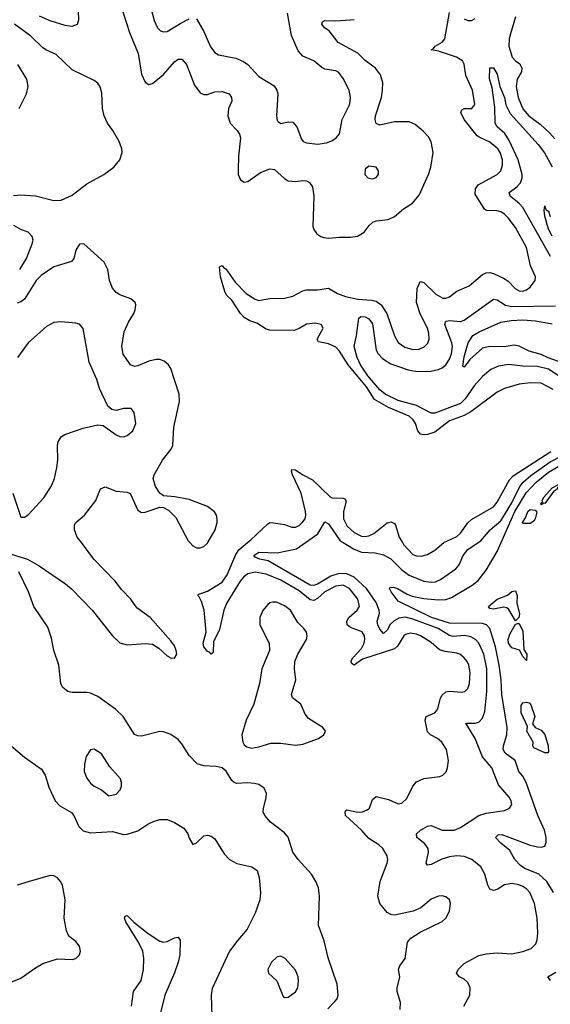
# Model space of a CAD drawing. Header units: inches. Extents: x 1771504 to 1971212, y 471788 to 643615.
# Tile 286 of 587: x 1822444 to 1825340, y 617479 to 622854. Entities that reach past the tile are written whole.
import ezdxf

# ---------------------------------------------------------------- set-up
doc = ezdxf.new("R2010")
doc.units = ezdxf.units.IN
doc.header["$MEASUREMENT"] = 0
doc.layers.add('B8621', color=7, linetype='Continuous')
doc.layers.add('B8622', color=7, linetype='Continuous')

msp = doc.modelspace()

# ---------------------------------------------------------------- linework, layer by layer
at = {"layer": 'B8621', "color": 5}
for points, elevation in [([(1822349.8, 619950.2), (1822487.4, 619910), (1822550, 619873.5), (1822694, 619774), (1822726.5, 619746.5), (1822840.6, 619630), (1822950.2, 619490), (1822990, 619452.8), (1823030, 619441.3), (1823129.2, 619449.2), (1823170, 619444.9), (1823203.5, 619423.5), (1823250, 619382), (1823270, 619370.4), (1823290, 619368.4), (1823301.6, 619390), (1823298.5, 619410), (1823290, 619435.6), (1823270, 619464.2), (1823156.8, 619590), (1823084, 619644), (1823050.8, 619690), (1823001.6, 619741.6), (1822966.3, 619790), (1822848.6, 619910), (1822781.2, 620000)], 420), ([(1823372.9, 620000), (1823390, 619981.5), (1823410, 619971.5), (1823430, 619970.2), (1823450, 619977.7), (1823470, 619996.5), (1823472, 620000)], 420), ([(1824521.2, 617450), (1824522.5, 617490), (1824504.2, 617550), (1824503.9, 617570), (1824518, 617630), (1824512, 617670), (1824519.8, 617690), (1824547.9, 617730), (1824561.3, 617818.7), (1824578.8, 617841.2), (1824630, 617873.4), (1824750, 617930.5), (1824769.5, 617950), (1824780.7, 617970), (1824789.5, 617990), (1824795.1, 618030), (1824789.2, 618050), (1824770, 618066), (1824750, 618071.6), (1824730, 618069.6), (1824690, 618052.6), (1824633.4, 618006.6), (1824592, 617988), (1824490, 617966), (1824469.1, 617969.1), (1824450, 617981.3), (1824409.2, 618029.2), (1824398.8, 618070), (1824411.8, 618150), (1824449.8, 618250), (1824453.1, 618270), (1824449.8, 618290), (1824425.3, 618330), (1824403.5, 618350), (1824350, 618384.8), (1824309.1, 618430), (1824222.4, 618510), (1824220.4, 618530), (1824230, 618540.3), (1824290, 618527.4), (1824315.1, 618530), (1824339.9, 618540.1), (1824352.9, 618550), (1824370, 618596.4), (1824390, 618612.8), (1824456.9, 618596.9), (1824510, 618574.3), (1824530, 618576.5), (1824557.6, 618602.4), (1824590.4, 618669.6), (1824610, 618693), (1824650, 618711), (1824736.4, 618723.6), (1824752.7, 618730), (1824771.3, 618748.7), (1824779.6, 618770), (1824784, 618810), (1824773.1, 618870), (1824748.5, 618910), (1824725.1, 618930), (1824686, 618950), (1824670, 618967.1), (1824656.5, 619030), (1824663.5, 619050), (1824709.2, 619070.7), (1824719.2, 619080.8), (1824726.5, 619093.5), (1824740.8, 619150), (1824750, 619166.9), (1824770, 619185.6), (1824790, 619189.3), (1824856.5, 619183.5), (1824872.9, 619187.1), (1824890, 619203.1), (1824899.5, 619230), (1824903.6, 619290), (1824895.5, 619330), (1824885.5, 619350), (1824870, 619370.8), (1824846.6, 619390), (1824830, 619397), (1824765.6, 619405.6), (1824734.9, 619414.9), (1824690, 619454.3), (1824631.8, 619490), (1824610, 619500.7), (1824574.4, 619505.6), (1824550, 619497.7), (1824541, 619490), (1824505.6, 619434.4), (1824490, 619419), (1824316, 619364), (1824270, 619331.1), (1824258.2, 619338.2), (1824251.1, 619350), (1824262.9, 619370), (1824310, 619420.7), (1824324.5, 619450), (1824328.7, 619470), (1824326.7, 619490), (1824312.6, 619512.6), (1824250, 619536.6), (1824231.9, 619550), (1824229.1, 619570), (1824240.4, 619590), (1824286.6, 619630), (1824299.6, 619650), (1824289.9, 619690), (1824243.4, 619750), (1824210, 619767.4), (1824170, 619762.5), (1824109.4, 619730.6), (1824070, 619694.5), (1824050, 619683.3), (1824030, 619687.7), (1823970, 619737.1), (1823870, 619795.2), (1823790, 619827.8), (1823730, 619837.5), (1823690, 619828.9), (1823667.8, 619812.2), (1823648, 619790), (1823575, 619670), (1823558.3, 619630), (1823534.1, 619525.9), (1823502.3, 619457.7), (1823501, 619399), (1823490.2, 619389.8), (1823481.1, 619401.1), (1823470, 619405.3), (1823449.6, 619430), (1823446.4, 619450), (1823461.1, 619510), (1823451.3, 619630), (1823437.3, 619677.3), (1823423.8, 619703.8), (1823416.2, 619710), (1823421.5, 619718.6), (1823470, 619735), (1823550, 619784.1), (1823575.8, 619824.2), (1823624.6, 619935.4), (1823640, 619960), (1823688.1, 620000)], 380), ([(1824867.6, 617470), (1824901.1, 617530), (1824903.1, 617570), (1824890, 617598.7), (1824870, 617616.9), (1824843.7, 617630), (1824827.6, 617650), (1824838, 617670), (1824870, 617702.6), (1824950, 617744.9), (1824990, 617755.6), (1825050, 617759.6), (1825130, 617755.2), (1825190, 617766.7), (1825235.3, 617784.7), (1825261, 617810), (1825268.9, 617831.1), (1825272.6, 617867.4), (1825267.5, 617950), (1825254.1, 618030), (1825228.8, 618088.8), (1825210, 618108.8), (1825190, 618121.5), (1825169.2, 618130.8), (1825130, 618138.5), (1825090, 618131.6), (1825050, 618106.8), (1825030, 618101.4), (1825010, 618108.4), (1824998.9, 618130), (1824982.5, 618190), (1824960.9, 618230), (1824912.6, 618270), (1824870, 618286), (1824830, 618289.3), (1824790, 618284.4), (1824748.1, 618271.9), (1824690, 618241.8), (1824670, 618239.6), (1824662, 618250), (1824675, 618310), (1824674.2, 618330), (1824656, 618356), (1824611.3, 618390), (1824609.6, 618410), (1824631.5, 618430), (1824670, 618452.6), (1824690, 618454.9), (1824750, 618429.4), (1824814.5, 618430), (1824850, 618443.9), (1824950, 618510.2), (1824990, 618522.8), (1825090, 618536.5), (1825118, 618550), (1825129.6, 618570), (1825126.3, 618590), (1825115.8, 618610), (1825057, 618677), (1825021.4, 618770), (1824970.3, 618830.3), (1824929.9, 618930), (1824885.3, 619005.3), (1824877.2, 619010), (1824886.2, 619013.8), (1824930, 619013.5), (1824950, 619020.2), (1824970, 619041.1), (1824982.5, 619077.5), (1824992.8, 619187.2), (1824993.9, 619310), (1824978, 619390), (1824950, 619449.8), (1824931.4, 619471.4), (1824905.7, 619485.7), (1824872.2, 619492.2), (1824810, 619486.9), (1824790, 619492.1), (1824727.7, 619530), (1824590, 619582.4), (1824550, 619591.8), (1824513.5, 619586.5), (1824487.8, 619572.2), (1824466.6, 619553.4), (1824450, 619521.7), (1824430, 619502.7), (1824410, 619526.9), (1824398.7, 619550), (1824395, 619570), (1824407.5, 619612.5), (1824405.6, 619630), (1824390, 619672.5), (1824336.2, 619750), (1824270, 619811.8), (1824230, 619828.3), (1824188.6, 619831.4), (1824143.1, 619816.9), (1824070, 619773.6), (1824050, 619766), (1824030, 619767.6), (1823800.4, 619900.3), (1823754, 619910), (1823730, 619920.7), (1823722.4, 619930), (1823750, 619946.7), (1823850, 619944.6), (1823954.3, 619965.7), (1824003.7, 620000)], 360), ([(1824209.7, 620000), (1824265.3, 619965.3), (1824310, 619946.6), (1824384.1, 619944.1), (1824430, 619933.7), (1824470, 619910.8), (1824530, 619851.3), (1824570, 619821.8), (1824650, 619789.6), (1824690, 619783.3), (1824714.1, 619785.9), (1824741.7, 619798.3), (1824824.2, 619855.8), (1824842, 619878), (1824863.9, 619930), (1824890, 619962.2), (1824946.4, 620000)], 360), ([(1825358, 618090), (1825321.1, 618150), (1825276.8, 618190), (1825200.9, 618220.9), (1825176.9, 618236.8), (1825146.2, 618270), (1825118.3, 618318.3), (1825070, 618358.3), (1825041.6, 618390), (1825055.1, 618404.9), (1825074.7, 618405.3), (1825230, 618348.4), (1825270, 618339.4), (1825290, 618337.8), (1825310, 618343.1), (1825317.9, 618362.1), (1825318.2, 618390), (1825308.5, 618430), (1825272.1, 618510), (1825208.3, 618690), (1825190, 618724.5), (1825169.2, 618750), (1825147.7, 618810), (1825094.4, 618850), (1825083.4, 618870), (1825085, 618890), (1825103.4, 618950), (1825104, 618990), (1825075.2, 619170), (1825072.2, 619250), (1825061.4, 619330), (1825041.5, 619430), (1825010.4, 619530), (1824992.6, 619550), (1824970, 619557.8), (1824790, 619559.4), (1824691.3, 619590), (1824510, 619679.8), (1824471.2, 619730), (1824462.4, 619750), (1824464.6, 619755.4), (1824483.1, 619756.9), (1824505.5, 619750), (1824558.1, 619718.1), (1824586.6, 619706.6), (1824650, 619693.8), (1824730, 619686.5), (1824770, 619689.6), (1824800.2, 619699.8), (1824913.6, 619766.4), (1824947, 619793), (1824990.9, 619849.1), (1825050, 619951), (1825071.7, 620000)], 340), ([(1824532.6, 620000), (1824538.4, 619990), (1824590, 619934.7), (1824610, 619926.7), (1824635.3, 619924.7), (1824670, 619933.8), (1824710, 619959.1), (1824758.4, 620000)], 380), ([(1824125.5, 617454.5), (1824164.9, 617495.1), (1824176, 617510), (1824182.4, 617530), (1824176.1, 617590), (1824127.7, 617732.3), (1824105.8, 617825.8), (1824075.9, 617910), (1824081.4, 618070), (1824075.2, 618115.2), (1824061.3, 618150), (1824037.4, 618190), (1823964.7, 618270), (1823935.1, 618310), (1823910, 618391.5), (1823890, 618415.1), (1823812.9, 618472.9), (1823781.3, 618510), (1823772.8, 618530), (1823774, 618550), (1823790, 618606), (1823791, 618630), (1823778.8, 618658.8), (1823750, 618678.4), (1823725.4, 618685.4), (1823690, 618688.5), (1823630, 618685.4), (1823614, 618690), (1823601.8, 618701.8), (1823571.8, 618751.8), (1823549.8, 618769.8), (1823517.4, 618777.4), (1823450, 618780.2), (1823412.4, 618792.4), (1823370, 618837.2), (1823330, 618901.4), (1823310, 618925.3), (1823270, 618951.9), (1823230, 618965.8), (1823210, 618967.6), (1823110, 618943.5), (1823090, 618944.4), (1823071.4, 618951.4), (1823009.9, 619050), (1822966.9, 619090), (1822870, 619159.3), (1822830, 619178.1), (1822810, 619181.6), (1822730, 619180.7), (1822706.9, 619186.9), (1822690, 619198.7), (1822677.6, 619210), (1822668.3, 619230), (1822658.3, 619330), (1822630.8, 619410), (1822618.1, 619478.1), (1822597.7, 619537.7), (1822522, 619650), (1822492, 619730), (1822440, 619840)], 420), ([(1822361.2, 618921.2), (1822470, 618829.2), (1822563.4, 618763.4), (1822584, 618730), (1822603.8, 618663.8), (1822638, 618590), (1822662.9, 618562.9), (1822727.1, 618527.1), (1822740.2, 618510), (1822766.3, 618450), (1822790, 618425.5), (1822830, 618415.3), (1822950, 618421.8), (1823010, 618406.9), (1823030, 618407.9), (1823090, 618427.1), (1823150, 618466.5), (1823180.5, 618479.5), (1823210, 618487.7), (1823250, 618487.7), (1823290, 618471.5), (1823340.6, 618440.6), (1823362.6, 618410), (1823370, 618386), (1823390, 618351), (1823410, 618360.5), (1823450, 618398.4), (1823470, 618403.1), (1823490, 618397), (1823510, 618382), (1823560.5, 618300.5), (1823590, 618270.2), (1823630, 618247.3), (1823710.6, 618230), (1823739.5, 618210), (1823751.9, 618171.9), (1823759.3, 618090), (1823754.5, 618050), (1823730, 617977.6), (1823686.5, 617890), (1823634, 617830), (1823589.4, 617770), (1823494.6, 617565.4), (1823488.6, 617530), (1823493.7, 617413.7)], 420), ([(1822356.4, 617583.6), (1822450, 617621.7), (1822530, 617678.5), (1822570, 617701.5), (1822650, 617726.7), (1822730, 617724.6), (1822750, 617728.8), (1822770.8, 617749.2), (1822775.4, 617770), (1822770, 617796), (1822750, 617822.4), (1822711.7, 617851.7), (1822699.8, 617879.8), (1822687.9, 617950), (1822692.8, 618050), (1822677.4, 618130), (1822667.4, 618150), (1822650, 618169.7), (1822630, 618180.9), (1822610, 618183.1), (1822490, 618148.6), (1822430, 618129)], 420), ([(1823054.5, 617470), (1823064.9, 617550), (1823107.7, 617610), (1823120.8, 617670), (1823121.7, 617730), (1823117, 617770), (1823095.1, 617815.1), (1823023.5, 617930), (1823016.3, 617950), (1823020.1, 617959.9), (1823030, 617963.7), (1823067.2, 617927.2), (1823146.1, 617866.1), (1823210, 617823.5), (1823230, 617819.1), (1823250, 617822.7), (1823290, 617841.8), (1823310, 617844.9), (1823320.9, 617830), (1823318.1, 617750), (1823310.1, 617710.1), (1823290, 617651.4), (1823236.4, 617530), (1823192.4, 617350)], 380), ([(1825342, 617610), (1825327, 617630), (1825370, 617653.8)], 340)]:
    msp.add_lwpolyline(points, dxfattribs=dict(at, elevation=elevation))
for points, elevation in [([(1825150, 619572.7), (1825114.5, 619634.5), (1825103.5, 619643.5), (1825086.7, 619646.7), (1825030, 619636.9), (1825010, 619640.7), (1825002.4, 619650), (1825050, 619690.2), (1825106.8, 619713.2), (1825130, 619733.4), (1825150, 619736.5), (1825159.2, 619710), (1825156.8, 619670), (1825172.4, 619610), (1825168.6, 619591.4)], 320), ([(1823825.3, 619674.7), (1823809.6, 619670.4), (1823798.5, 619661.5), (1823770.7, 619629.3), (1823754.3, 619590), (1823754.7, 619550), (1823805.4, 619450), (1823807.6, 619410), (1823766.6, 619310), (1823752.5, 619230), (1823721.6, 619118.4), (1823680.2, 619030), (1823657.4, 618950), (1823662.9, 618910), (1823670, 618895.8), (1823684, 618884), (1823710, 618877.6), (1823750, 618884.5), (1823815.2, 618904.8), (1823870, 618904), (1823950, 618893.5), (1823990, 618899), (1824074.5, 618930), (1824104.5, 618950), (1824112.7, 618970), (1824098.4, 618990), (1824019.7, 619039.7), (1824002.4, 619062.4), (1823978.3, 619118.3), (1823932.7, 619152.7), (1823928.3, 619170), (1823952.2, 619250), (1823944.8, 619310), (1823946.5, 619350), (1823961.5, 619390), (1824009.8, 619470), (1824012.5, 619490), (1824008.7, 619510), (1823995.8, 619530), (1823962.9, 619562.9), (1823922, 619630), (1823890, 619654.5), (1823846.2, 619673.8)], 420), ([(1825210, 619355.3), (1825190, 619377.2), (1825171.6, 619411.6), (1825130, 619426), (1825111.6, 619450), (1825110.7, 619470), (1825120, 619500), (1825150, 619554), (1825162, 619558), (1825170, 619557.3), (1825190, 619516.3), (1825196.5, 619416.5), (1825212.2, 619390)], 320), ([(1825310, 618851.8), (1825250, 618879.5), (1825245.3, 618890), (1825246.9, 618910), (1825212.3, 618970), (1825215.3, 618995.3), (1825181.2, 619070), (1825181.1, 619110), (1825190, 619125.7), (1825210, 619128.4), (1825224.4, 619124.4), (1825234.7, 619114.7), (1825256.3, 619050), (1825242, 619010), (1825257.3, 618990), (1825290, 618976.5), (1825310, 618952), (1825329, 618890), (1825330, 618858), (1825327.1, 618852.9)], 320), ([(1822850, 618871.8), (1822830, 618869), (1822807.2, 618832.8), (1822798, 618790), (1822796, 618750), (1822810, 618713.4), (1822830, 618686.4), (1822850, 618670.4), (1822890.4, 618650.4), (1822930, 618618), (1822970, 618626.7), (1822993.3, 618650), (1822999.6, 618670), (1823000.7, 618690), (1822995.1, 618710), (1822936.4, 618776.4), (1822890, 618847.3)], 440), ([(1823870, 617742), (1823850, 617737.6), (1823818, 617710), (1823799.1, 617670), (1823802, 617650), (1823847.3, 617607.3), (1823882.7, 617522.7), (1823890, 617515.8), (1823910, 617518.3), (1823950, 617547.7), (1823961.5, 617570), (1823966.3, 617606.3), (1823964.2, 617630), (1823950, 617665.2), (1823892.7, 617730)], 440)]:
    msp.add_lwpolyline(points, close=True, dxfattribs=dict(at, elevation=elevation))
at = {"layer": 'B8622', "color": 5}
for points, elevation in [([(1822978, 622990), (1823043.9, 622783.9), (1823090.1, 622670), (1823110, 622557.3), (1823130, 622512.4), (1823150, 622500.3), (1823170, 622505.7), (1823230, 622555.2), (1823290, 622624.4), (1823310, 622638.6), (1823330, 622638.9), (1823353.9, 622610), (1823397.5, 622497.5), (1823430, 622455.8), (1823450, 622446.4), (1823470, 622446.7), (1823510, 622460.7), (1823550, 622461.5), (1823587.2, 622450), (1823600.7, 622430), (1823601.8, 622410), (1823584.3, 622370), (1823579.8, 622330), (1823593.8, 622290), (1823631, 622250), (1823643.7, 622230), (1823648.9, 622210), (1823638.2, 622110), (1823636.1, 622036.1), (1823637, 622010), (1823650, 621980.7), (1823670, 621967.3), (1823690, 621970.6), (1823759.1, 622020.9), (1823810, 622039.7), (1823835.5, 622035.5), (1823890, 621986.7), (1823910, 621975.3), (1823950, 621971.7), (1823990, 621976.9), (1824010, 621974.6), (1824025.3, 621965.3), (1824041.6, 621941.6), (1824049.3, 621890), (1824044.7, 621724.7), (1824049.1, 621709.1), (1824065.5, 621685.5), (1824087.3, 621670), (1824104.9, 621664.9), (1824130, 621662), (1824190, 621667.7), (1824250, 621666.5), (1824287.4, 621672.6), (1824324.9, 621695.1), (1824350.8, 621730), (1824371.1, 621748.9), (1824390, 621756.8), (1824455.9, 621764.1), (1824490, 621779.7), (1824538.5, 621821.5), (1824588.2, 621851.8), (1824624.1, 621895.9), (1824675, 622010), (1824688.2, 622050), (1824700.2, 622130), (1824690, 622187.3), (1824674.8, 622214.8), (1824646.1, 622246.1), (1824602, 622282), (1824570, 622296.8), (1824490, 622297), (1824410, 622278.9), (1824390, 622288.2), (1824384.1, 622310), (1824386.2, 622330), (1824418.8, 622430), (1824425.2, 622470), (1824425.5, 622510), (1824412.6, 622552.6), (1824385.7, 622590), (1824330, 622630.7), (1824290, 622671.3), (1824182.8, 622730), (1824132.6, 622792.6), (1824108.3, 622810), (1824093, 622830), (1824097.6, 622842.4), (1824109.8, 622850.2), (1824167.9, 622847.9), (1824247.2, 622852.8), (1824270, 622855.8)], 420), ([(1823142.2, 622990), (1823179.1, 622850), (1823196.5, 622810), (1823213.6, 622793.6), (1823230, 622787.6), (1823250, 622789.1), (1823324, 622836), (1823370, 622859.4)], 440), ([(1822550, 622874.7), (1822609.4, 622849.4), (1822690, 622824), (1822730, 622819.1), (1822760.7, 622830), (1822767.2, 622852.8), (1822763.9, 622950)], 420), ([(1823410, 622858.3), (1823450, 622790.4), (1823485.9, 622705.9), (1823510, 622674.6), (1823530, 622662.2), (1823623.5, 622643.6), (1823666.4, 622626.4), (1823689.5, 622609.5), (1823750, 622544.6), (1823833.3, 622493.3), (1823848, 622470), (1823852.7, 622450), (1823845.5, 622330), (1823850, 622304.7), (1823856.8, 622296.8), (1823870, 622287.3), (1823910, 622297.3), (1823934.2, 622294.2), (1823956.4, 622270), (1823982, 622202), (1823990.6, 622190), (1824010, 622181.5), (1824070, 622173.8), (1824118, 622182), (1824147, 622193), (1824171.4, 622208.6), (1824189.7, 622230.3), (1824204.4, 622310), (1824243.5, 622390), (1824248.4, 622410), (1824249.7, 622430.3), (1824242.3, 622470), (1824210, 622533.3), (1824185.6, 622565.6), (1824170, 622575.6), (1824110, 622584.2), (1824092.8, 622592.8), (1824050, 622628.7), (1823990, 622654.5), (1823963.8, 622683.8), (1823927.2, 622767.2), (1823905.3, 622890)], 440), ([(1825355.2, 620835.2), (1825290, 620870.9), (1825230, 620871.9), (1825170, 620864.6), (1825090, 620840.5), (1825050, 620821.6), (1824905.9, 620714.1), (1824870, 620694.3), (1824790, 620665), (1824710, 620602.3), (1824669.9, 620589.9), (1824650, 620587.7), (1824632.2, 620592.2), (1824616.5, 620610), (1824604.1, 620650), (1824592.2, 620670), (1824570.6, 620690), (1824457.1, 620737.1), (1824380.9, 620780.9), (1824337.1, 620850), (1824236.6, 620970), (1824190, 621043.9), (1824170, 621066.5), (1824130, 621085.2), (1824075.1, 621095.1), (1824067.7, 621110), (1824099.8, 621170), (1824089.6, 621190), (1824057, 621197), (1824010, 621192), (1823970, 621167.7), (1823941.9, 621158.1), (1823810, 621159.9), (1823790, 621164.4), (1823737.8, 621197.8), (1823700.8, 621210), (1823670, 621228.6), (1823649.1, 621250), (1823602.6, 621322.6), (1823573.5, 621350), (1823563.1, 621370), (1823539.8, 621450), (1823534.6, 621505.4), (1823550, 621512.4), (1823559, 621499), (1823570, 621493.4), (1823620.5, 621420.5), (1823679.8, 621359.8), (1823730, 621328.2), (1823750, 621321.6), (1823810, 621332.4), (1823890, 621334.1), (1823934.3, 621345.7), (1823990, 621373.6), (1824010, 621378.8), (1824070, 621378.6), (1824130, 621389.4), (1824178.7, 621358.7), (1824222.3, 621342.3), (1824290, 621328.2), (1824363.9, 621323.9), (1824390, 621317.4), (1824416.7, 621296.8), (1824447.7, 621250), (1824489.3, 621129.3), (1824510, 621092.9), (1824546.9, 621066.9), (1824590, 621053.9), (1824624, 621056), (1824652.5, 621067.5), (1824672.1, 621087.9), (1824679, 621110), (1824677.4, 621142.6), (1824670.4, 621170), (1824629.3, 621249.3), (1824609.9, 621310), (1824613.9, 621386.1), (1824630, 621424.6), (1824650, 621418.8), (1824715.8, 621355.8), (1824753.9, 621333.9), (1824770, 621333.2), (1824790, 621342.2), (1824830, 621371.7), (1824898.1, 621401.9), (1824970, 621462.7), (1824990, 621472.3), (1825010, 621473.7), (1825030, 621468.7), (1825084, 621443.9), (1825108.1, 621428.1), (1825150, 621385.4), (1825170, 621374), (1825190, 621372.7), (1825210, 621379.8), (1825230, 621393.8), (1825256.8, 621430), (1825259.8, 621450), (1825231.6, 621510), (1825210.5, 621610), (1825150, 621719.3), (1825110, 621772.5), (1825090, 621792.9), (1825070, 621805.2), (1825050, 621811.1), (1824992.7, 621812.7), (1824980.6, 621820.6), (1824930, 621901.6), (1824931.1, 621930), (1824946.9, 621953.1), (1825050, 622009.4), (1825069.8, 622030), (1825079.2, 622060.7), (1825079.2, 622090), (1825067, 622130), (1825053.3, 622150), (1825010, 622185.7), (1824952, 622212), (1824941, 622221), (1824869.4, 622310), (1824851.7, 622348.3), (1824857.1, 622362.9), (1824870, 622368.9), (1824912.7, 622370), (1824928, 622392), (1824916.2, 622470), (1824878.7, 622550), (1824870, 622611.3), (1824860.3, 622630), (1824828.5, 622650), (1824730, 622682.1), (1824689.2, 622690), (1824702.5, 622697.5), (1824711.5, 622710), (1824750, 622731.6), (1824765.2, 622750), (1824790, 622894)], 380), ([(1824870, 622859.6), (1824889.5, 622849.5), (1824910, 622850.2), (1824930, 622860.2)], 380), ([(1825149.6, 622870), (1825123, 622777), (1825115.7, 622750), (1825113.6, 622710), (1825131.8, 622650), (1825149.3, 622630), (1825173.7, 622613.7), (1825185.5, 622590), (1825183, 622570), (1825159, 622530), (1825153.9, 622490), (1825164, 622430), (1825190, 622367.9), (1825223.1, 622330), (1825284.6, 622284.6), (1825336, 622236), (1825364.1, 622204.1)], 380), ([(1822410, 621894.9), (1822450, 621898), (1822530, 621893), (1822630, 621867.2), (1822670, 621869.3), (1822730, 621897), (1822810, 621957.4), (1822904, 622010), (1822958.3, 622050), (1822991.1, 622090), (1823003.9, 622130), (1823002, 622150), (1822987.8, 622190), (1822953.5, 622250), (1822924.1, 622290), (1822905.7, 622330), (1822896.5, 622370), (1822893.3, 622453.3), (1822884.5, 622484.5), (1822870, 622507.3), (1822850, 622521.6), (1822730, 622580.7), (1822643.3, 622663.3), (1822590, 622687.3), (1822570, 622701.2), (1822504.7, 622764.7), (1822415.6, 622830)], 420), ([(1822441.7, 622370), (1822482, 622450), (1822491.5, 622490), (1822483, 622530), (1822434.5, 622610)], 440), ([(1825341.1, 621561.1), (1825189.3, 621829.3), (1825170.9, 621850.9), (1825121.5, 621890), (1825114.8, 621910), (1825157.4, 621942.6), (1825176.7, 621963.3), (1825186.4, 621990), (1825186.1, 622010), (1825163.8, 622090), (1825115.2, 622195.2), (1825092.3, 622232.3), (1825050.6, 622270), (1825039.6, 622290), (1825036.5, 622376.5), (1825022.2, 622482.2), (1825008.7, 622531.3), (1825010, 622591), (1825030, 622590.7), (1825050, 622557.1), (1825065.2, 622490), (1825090.1, 622430.1), (1825096.6, 622390), (1825121.2, 622341.2), (1825273.3, 622173.3), (1825308.2, 622128.2), (1825350, 622051.8)], 360), ([(1825350, 621671.8), (1825329.5, 621710), (1825310, 621781.2), (1825306.3, 621813.7), (1825310, 621838), (1825315.8, 621815.8), (1825330, 621808.2), (1825340.1, 621780.1)], 340), ([(1822444.3, 621490), (1822481.6, 621550), (1822513.3, 621630), (1822517.8, 621650), (1822513.1, 621670), (1822490, 621694.5), (1822450, 621708), (1822411.6, 621731.6)], 420), ([(1823472, 620000), (1823510.8, 620070), (1823521.5, 620110), (1823522.3, 620130), (1823518.3, 620150), (1823507.7, 620167.7), (1823470, 620196.9), (1823370, 620234.3), (1823290.6, 620249.4), (1823230, 620254.5), (1823209.7, 620269.7), (1823186.2, 620306.2), (1823172.6, 620350), (1823177.7, 620370), (1823224.2, 620450), (1823270.7, 620509.3), (1823280.4, 620530), (1823285.7, 620630), (1823317.3, 620770), (1823314.8, 620810), (1823269.6, 620950), (1823257, 620970), (1823232.3, 620990), (1823210, 620998.5), (1823190, 620999.8), (1823150, 620989.8), (1823090, 620964.1), (1823070, 620961), (1823049.8, 620969.8), (1823008.3, 621028.3), (1823002, 621070), (1823014, 621150), (1823037.3, 621202.7), (1823066.9, 621250), (1823075.4, 621270), (1823078.3, 621298.3), (1823074.5, 621310), (1823050, 621329.6), (1822990, 621352.9), (1822970, 621365.3), (1822950, 621388.3), (1822934.8, 621430), (1822925.6, 621490), (1822904.5, 621530), (1822794, 621630), (1822770, 621629), (1822750, 621595.3), (1822739.3, 621550), (1822726.4, 621533.6), (1822630, 621505), (1822561.6, 621458.4), (1822534.5, 621430), (1822470, 621328.3), (1822450, 621314), (1822430, 621306.3)], 420), ([(1825388.2, 620908.2), (1825330, 620946.2), (1825270, 620960.9), (1825190, 620963.7), (1825112.7, 620972.7), (1825056.7, 620963.3), (1825015.5, 620944.5), (1824970, 620905.7), (1824924.3, 620855.7), (1824875.5, 620784.5), (1824850, 620758.3), (1824710, 620705.7), (1824690, 620705.4), (1824610, 620748.1), (1824510, 620774.8), (1824438.8, 620810), (1824410, 620834.3), (1824344.9, 620910), (1824305.1, 620970), (1824286.5, 621010), (1824269.1, 621070), (1824282.7, 621130), (1824295.1, 621224.9), (1824306.6, 621233.4), (1824330, 621231.3), (1824350, 621221.5), (1824370, 621194), (1824390.2, 621050), (1824400.2, 621030), (1824424.4, 621004.4), (1824470, 620976.3), (1824563.6, 620943.6), (1824613.9, 620933.9), (1824690, 620934.7), (1824730, 620943.9), (1824750, 620953.5), (1824769.3, 620970), (1824790, 621001.7), (1824800.5, 621030), (1824806.2, 621070), (1824803.3, 621090), (1824765, 621190), (1824770.8, 621209.2), (1824790, 621212.6), (1824850, 621206.8), (1824870, 621214.8), (1825030, 621328.7), (1825050, 621325.1), (1825095.9, 621295.9), (1825130, 621288.4), (1825367.8, 621292.2)], 360), ([(1822407.6, 620270), (1822450, 620138), (1822470, 620138), (1822490, 620151), (1822575.4, 620244.6), (1822618.3, 620310), (1822633.7, 620350), (1822647.3, 620410), (1822652, 620450), (1822649.8, 620530), (1822654.5, 620550), (1822670, 620577), (1822690, 620588.9), (1822790, 620624), (1822870, 620643.1), (1822899.2, 620639.2), (1822970, 620587.3), (1822990, 620579.1), (1823010, 620577.3), (1823030, 620584), (1823060.9, 620610), (1823078.4, 620650), (1823069.4, 620710), (1823052.4, 620732.4), (1823011.5, 620731.5), (1822970, 620721.6), (1822946.3, 620726.3), (1822924.9, 620744.9), (1822880, 620840), (1822864.8, 620890), (1822823.9, 620983.9), (1822790, 621169), (1822770, 621191.6), (1822750, 621198.4), (1822670, 621205.6), (1822630, 621201.6), (1822590, 621178.7), (1822490, 621089.6), (1822431.6, 621010)], 440), ([(1825410, 620978.3), (1825328.2, 621008.2), (1825290, 621027.2), (1825224.6, 621044.6), (1825170, 621072), (1825142.6, 621077.4), (1825088.8, 621068.8), (1825010, 621069.9), (1824970, 621061.1), (1824900.5, 620999.5), (1824870, 620957), (1824862.6, 620962.6), (1824870, 621014), (1824891.2, 621090), (1824916.8, 621130), (1824951.2, 621150), (1825070, 621203.7), (1825127.1, 621212.9), (1825190, 621216.3), (1825259.1, 621210), (1825350, 621193.9)], 340), ([(1824758.4, 620000), (1824759.2, 620000.8), (1824830, 620033.2), (1824850, 620051.5), (1824890, 620108.1), (1824910, 620126.4), (1825030, 620195), (1825050, 620221.1), (1825117.2, 620342.8), (1825136.5, 620363.5), (1825343.6, 620496.4)], 380), ([(1824946.4, 620000), (1824961.4, 620010), (1825011.4, 620070), (1825070, 620118.6), (1825130, 620216), (1825173.8, 620306.2), (1825192.1, 620330), (1825233.3, 620366.7), (1825338.9, 620441.1), (1825470, 620508.4)], 360), ([(1825071.7, 620000), (1825146.9, 620170), (1825208.1, 620271.9), (1825262.7, 620330), (1825330, 620384.3), (1825470, 620466.3), (1825550, 620494.3), (1825670, 620515), (1825710, 620509.1), (1825750, 620496.6), (1825791.2, 620471.2), (1825847.5, 620427.5), (1825896.3, 620416.3), (1825906.2, 620410), (1825902.8, 620350), (1825914.2, 620270), (1825912.7, 620170), (1825949.7, 620010), (1825949.5, 620000)], 340), ([(1823688.1, 620000), (1823705.6, 620014.4), (1823797.9, 620102.1), (1823810, 620108.9), (1823830, 620108.2), (1823890, 620098.3), (1823930, 620084.5), (1823950, 620084.7), (1823970, 620093.8), (1823990, 620112.2), (1824002.6, 620130), (1824006.7, 620150), (1824003.4, 620170), (1823979.9, 620270), (1823933.3, 620370), (1823928, 620390), (1823930, 620399.3), (1823950, 620396.3), (1823988.7, 620368.7), (1824041.8, 620341.8), (1824138.4, 620250), (1824150, 620243.9), (1824210, 620242.9), (1824218.6, 620238.6), (1824225.7, 620225.7), (1824212.3, 620170), (1824211.8, 620130), (1824232.1, 620090), (1824270, 620055.1), (1824310, 620034.8), (1824330, 620032.8), (1824350, 620037), (1824376.8, 620050), (1824450, 620107.7), (1824472.5, 620112.5), (1824490, 620103.1), (1824495, 620095), (1824515.3, 620030), (1824532.6, 620000)], 380), ([(1822781.2, 620000), (1822758.8, 620030), (1822744.1, 620070), (1822744.2, 620095.8), (1822751.6, 620110), (1822798.7, 620150), (1822860.5, 620230), (1822886.1, 620293.9), (1822910, 620303.7), (1822970, 620281.3), (1823030, 620275.2), (1823047.7, 620267.7), (1823090, 620177.3), (1823110, 620163.7), (1823130, 620165.3), (1823210, 620193.4), (1823230, 620190.7), (1823256.5, 620176.5), (1823296, 620136), (1823363.6, 620010), (1823372.9, 620000)], 420), ([(1824003.7, 620000), (1824072.3, 620047.7), (1824110, 620112.4), (1824130, 620102.7), (1824193.6, 620010), (1824209.7, 620000)], 360)]:
    msp.add_lwpolyline(points, dxfattribs=dict(at, elevation=elevation))
for points, elevation in [([(1824350, 622054), (1824330, 622038), (1824327.3, 622010), (1824344.7, 621990), (1824370, 621984.9), (1824390, 621992), (1824402, 622010), (1824402, 622030), (1824388.9, 622048.9)], 440), ([(1825310, 620212.3), (1825305.4, 620214.6), (1825290, 620205.2), (1825290, 620216), (1825297.5, 620222.5), (1825296.2, 620230), (1825307.4, 620250), (1825350, 620298.4), (1825384, 620316), (1825394.5, 620330), (1825418.4, 620341.6), (1825430, 620353.6), (1825456.6, 620363.4), (1825461.2, 620370), (1825478.8, 620370), (1825473.7, 620366.3), (1825470.3, 620350), (1825441.6, 620338.4), (1825437, 620330), (1825417.7, 620322.3), (1825410, 620309.9), (1825379.6, 620300.4), (1825375.3, 620290), (1825359.3, 620280.7)], 320), ([(1825190, 620103.7), (1825187.7, 620110), (1825205.2, 620134.8), (1825216.9, 620170), (1825230, 620181.1), (1825257.2, 620177.2), (1825265.8, 620165.8), (1825257.5, 620130), (1825250, 620117.4), (1825230, 620104.8)], 320)]:
    msp.add_lwpolyline(points, close=True, dxfattribs=dict(at, elevation=elevation))

doc.saveas('drawing.dxf')
